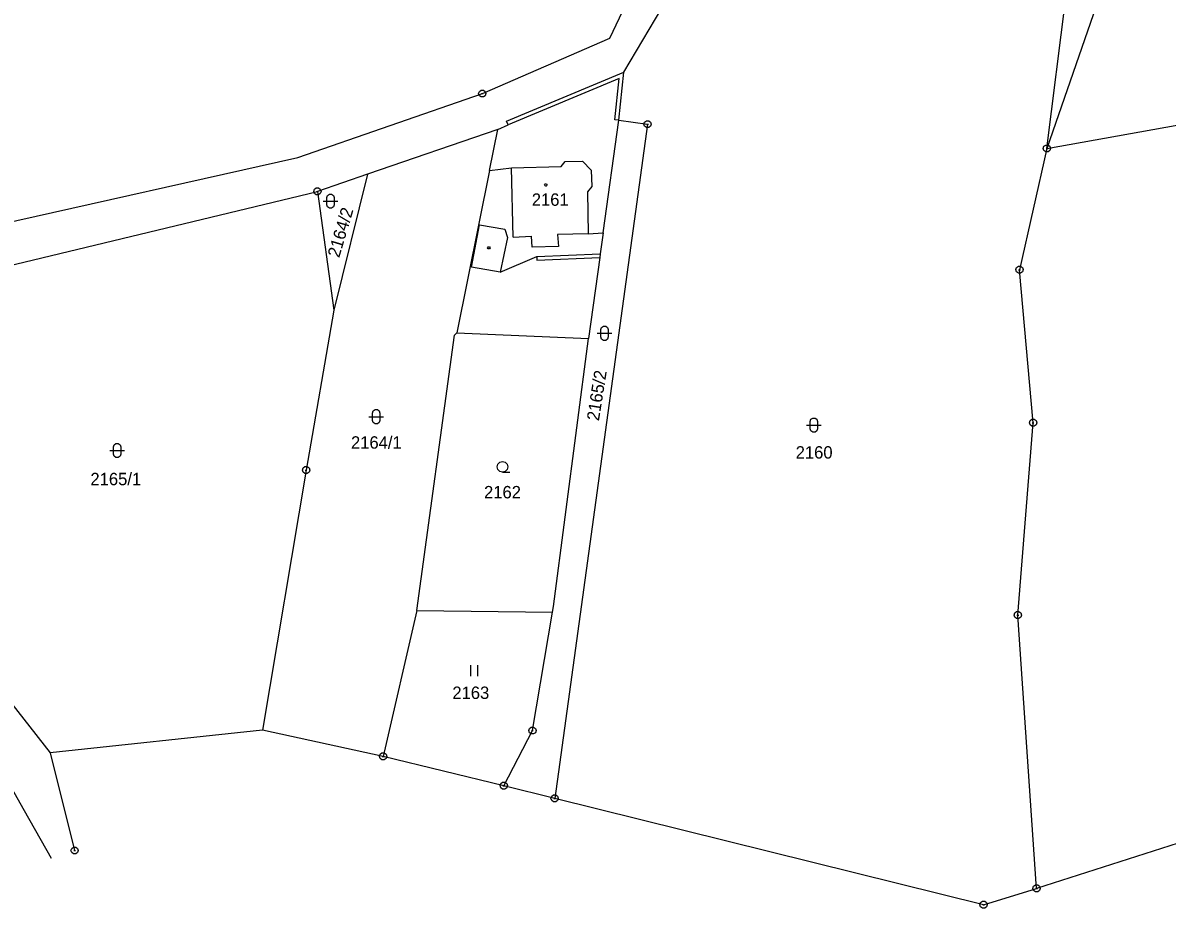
# Model space of a CAD drawing. Extents: x -806774 to -803680, y -1151731 to -1150053.
# Drawn here: x -805509.9 to -805353.1, y -1150821.8 to -1150700.5 of the extents above; entities that cross this region are included whole.
import ezdxf

# ---------------------------------------------------------------- set-up
doc = ezdxf.new("R2010")
doc.units = 0
for name, color, linetype in [('1', 7, 'Continuous'), ('12', 7, 'Continuous'), ('2', 7, 'Continuous'), ('3', 7, 'Continuous'), ('4', 7, 'Continuous'), ('5', 7, 'Continuous'), ('8', 7, 'Continuous')]:
    doc.layers.add(name, color=color, linetype=linetype)

msp = doc.modelspace()

# ---------------------------------------------------------------- linework, layer by layer
at = {"layer": '1'}
for p, q in [((-805358.57, -1150685.85), (-805369.54, -1150717.67)), ((-805369.54, -1150717.67), (-805365.99, -1150689.46)), ((-805429.45, -1150702.56), (-805426.08, -1150695.49)), ((-805427.5, -1150707.23), (-805421.06, -1150696.29)), ((-805446.9, -1150710.15), (-805429.45, -1150702.56)), ((-805443.58, -1150713.94), (-805427.5, -1150707.23)), ((-805428.21, -1150713.8), (-805427.5, -1150707.23)), ((-805472.19, -1150718.89), (-805446.9, -1150710.15)), ((-805444.78, -1150715.07), (-805443.38, -1150714.43)), ((-805443.38, -1150714.43), (-805443.58, -1150713.94)), ((-805424.25, -1150714.35), (-805436.99, -1150806.72)), ((-805430.35, -1150729.23), (-805428.21, -1150713.8)), ((-805428.21, -1150713.8), (-805424.25, -1150714.35)), ((-805369.54, -1150717.67), (-805350.19, -1150714.2)), ((-805444.78, -1150715.07), (-805462.65, -1150721.2)), ((-805445.91, -1150720.66), (-805444.78, -1150715.07)), ((-805369.54, -1150717.67), (-805373.3, -1150734.28)), ((-805514.34, -1150728.36), (-805472.19, -1150718.89)), ((-805462.65, -1150721.2), (-805469.5, -1150723.55)), ((-805462.65, -1150721.2), (-805467.24, -1150739.8)), ((-805445.91, -1150720.66), (-805450.4, -1150742.95)), ((-805513.56, -1150734.14), (-805469.5, -1150723.55)), ((-805469.5, -1150723.55), (-805467.24, -1150739.8)), ((-805430.35, -1150729.23), (-805430.75, -1150732.12)), ((-805430.75, -1150732.12), (-805430.82, -1150732.62)), ((-805430.82, -1150732.62), (-805432.36, -1150743.71)), ((-805371.44, -1150755.25), (-805373.3, -1150734.28)), ((-805467.24, -1150739.8), (-805471.05, -1150761.74)), ((-805455.86, -1150780.97), (-805450.71, -1150743.25)), ((-805450.71, -1150743.25), (-805450.4, -1150742.95)), ((-805450.4, -1150742.95), (-805432.36, -1150743.71)), ((-805437.17, -1150780.43), (-805432.36, -1150743.71)), ((-805373.53, -1150781.61), (-805371.44, -1150755.25)), ((-805471.05, -1150761.74), (-805477.01, -1150797.38)), ((-805437.27, -1150781.19), (-805437.17, -1150780.43)), ((-805455.86, -1150780.97), (-805460.49, -1150800.98)), ((-805455.86, -1150780.97), (-805437.27, -1150781.19)), ((-805440.04, -1150797.44), (-805437.27, -1150781.19)), ((-805370.96, -1150819.06), (-805373.53, -1150781.61)), ((-805517.2, -1150786.38), (-805506.11, -1150800.5)), ((-805477.01, -1150797.38), (-805506.11, -1150800.5)), ((-805460.49, -1150800.98), (-805477.01, -1150797.38)), ((-805443.96, -1150804.99), (-805440.04, -1150797.44)), ((-805513.88, -1150800.95), (-805509.69, -1150808.37)), ((-805506.11, -1150800.5), (-805502.76, -1150813.88)), ((-805443.96, -1150804.99), (-805460.49, -1150800.98)), ((-805436.99, -1150806.72), (-805443.96, -1150804.99)), ((-805378.22, -1150821.3), (-805436.99, -1150806.72)), ((-805509.69, -1150808.37), (-805505.99, -1150814.91)), ((-805350.4, -1150812.49), (-805370.96, -1150819.06)), ((-805378.22, -1150821.3), (-805370.96, -1150819.06))]:
    msp.add_line(p, q, dxfattribs=at)
at = {"layer": '12'}
for p, q in [((-805436.12, -1150720.13), (-805435.57, -1150719.46)), ((-805435.57, -1150719.46), (-805433.17, -1150719.41)), ((-805433.17, -1150719.41), (-805431.97, -1150720.62)), ((-805442.92, -1150720.3), (-805436.12, -1150720.13)), ((-805442.7, -1150729.8), (-805442.92, -1150720.3)), ((-805431.97, -1150720.62), (-805431.92, -1150722.89)), ((-805431.92, -1150722.89), (-805432.48, -1150723.62)), ((-805432.48, -1150723.62), (-805432.4, -1150729.34)), ((-805442.7, -1150729.8), (-805440.16, -1150729.69)), ((-805440.06, -1150731.21), (-805440.16, -1150729.69)), ((-805432.4, -1150729.34), (-805436.59, -1150729.47)), ((-805436.59, -1150729.47), (-805436.48, -1150731.08)), ((-805436.48, -1150731.08), (-805440.06, -1150731.21))]:
    msp.add_line(p, q, dxfattribs=at)
at = {"layer": '3'}
for p, q in [((-805448.51, -1150788.46), (-805448.51, -1150789.96)), ((-805447.51, -1150789.96), (-805447.51, -1150788.46))]:
    msp.add_line(p, q, dxfattribs=at)
for points in [[(-805468.21, -1150724.39), (-805468.11, -1150724.1), (-805467.86, -1150723.92), (-805467.55, -1150723.92), (-805467.3, -1150724.1), (-805467.2, -1150724.39), (-805467.2, -1150725.39), (-805467.3, -1150725.68), (-805467.55, -1150725.86), (-805467.86, -1150725.86), (-805468.11, -1150725.68), (-805468.21, -1150725.39)], [(-805430.66, -1150742.49), (-805430.56, -1150742.2), (-805430.31, -1150742.02), (-805430, -1150742.02), (-805429.75, -1150742.2), (-805429.65, -1150742.49), (-805429.65, -1150743.49), (-805429.75, -1150743.78), (-805430, -1150743.96), (-805430.31, -1150743.96), (-805430.56, -1150743.78), (-805430.66, -1150743.49)], [(-805461.94, -1150753.92), (-805461.84, -1150753.63), (-805461.59, -1150753.45), (-805461.28, -1150753.45), (-805461.03, -1150753.63), (-805460.93, -1150753.92), (-805460.93, -1150754.92), (-805461.03, -1150755.21), (-805461.28, -1150755.39), (-805461.59, -1150755.39), (-805461.84, -1150755.21), (-805461.94, -1150754.92)], [(-805401.97, -1150755.07), (-805401.87, -1150754.78), (-805401.62, -1150754.6), (-805401.31, -1150754.6), (-805401.06, -1150754.78), (-805400.96, -1150755.07), (-805400.96, -1150756.07), (-805401.06, -1150756.36), (-805401.31, -1150756.54), (-805401.62, -1150756.54), (-805401.87, -1150756.36), (-805401.97, -1150756.07)], [(-805497.45, -1150758.56), (-805497.35, -1150758.27), (-805497.1, -1150758.09), (-805496.79, -1150758.09), (-805496.54, -1150758.27), (-805496.44, -1150758.56), (-805496.44, -1150759.56), (-805496.54, -1150759.85), (-805496.79, -1150760.03), (-805497.1, -1150760.03), (-805497.35, -1150759.85), (-805497.45, -1150759.56)]]:
    msp.add_lwpolyline(points, close=True, dxfattribs=at)
for points in [[(-805468.71, -1150724.89), (-805467.44, -1150724.89), (-805466.71, -1150724.89)], [(-805431.16, -1150742.99), (-805429.89, -1150742.99), (-805429.16, -1150742.99)], [(-805462.44, -1150754.42), (-805461.17, -1150754.42), (-805460.44, -1150754.42)], [(-805402.47, -1150755.57), (-805401.2, -1150755.57), (-805400.47, -1150755.57)], [(-805497.95, -1150759.06), (-805496.68, -1150759.06), (-805495.95, -1150759.06)], [(-805444.13, -1150762.02), (-805444.51, -1150761.92), (-805444.78, -1150761.65), (-805444.88, -1150761.28), (-805444.78, -1150760.91), (-805444.51, -1150760.64), (-805444.14, -1150760.54), (-805443.77, -1150760.64), (-805443.5, -1150760.91), (-805443.4, -1150761.29), (-805443.5, -1150761.67), (-805443.77, -1150761.94), (-805444.15, -1150762.04), (-805443.15, -1150762.04)]]:
    msp.add_lwpolyline(points, dxfattribs=at)
at = {"layer": '4'}
for p, q in [((-805428.14, -1150708.07), (-805443.38, -1150714.43)), ((-805428.75, -1150713.74), (-805428.14, -1150708.07)), ((-805428.21, -1150713.8), (-805428.75, -1150713.74)), ((-805436.12, -1150720.13), (-805435.57, -1150719.46)), ((-805435.57, -1150719.46), (-805433.17, -1150719.41)), ((-805433.17, -1150719.41), (-805431.97, -1150720.62)), ((-805445.91, -1150720.66), (-805442.92, -1150720.3)), ((-805442.92, -1150720.3), (-805436.12, -1150720.13)), ((-805442.7, -1150729.8), (-805442.92, -1150720.3)), ((-805431.97, -1150720.62), (-805431.92, -1150722.89)), ((-805431.92, -1150722.89), (-805432.48, -1150723.62)), ((-805432.48, -1150723.62), (-805432.4, -1150729.34)), ((-805448.38, -1150733.93), (-805447.3, -1150728.15)), ((-805447.3, -1150728.15), (-805443.8, -1150728.74)), ((-805443.8, -1150728.74), (-805443.46, -1150729.86)), ((-805443.46, -1150729.86), (-805444.47, -1150734.61)), ((-805442.7, -1150729.8), (-805440.16, -1150729.69)), ((-805440.06, -1150731.21), (-805440.16, -1150729.69)), ((-805432.4, -1150729.34), (-805436.59, -1150729.47)), ((-805436.59, -1150729.47), (-805436.48, -1150731.08)), ((-805432.4, -1150729.34), (-805430.35, -1150729.23)), ((-805436.48, -1150731.08), (-805440.06, -1150731.21)), ((-805439.45, -1150732.48), (-805430.75, -1150732.12)), ((-805444.47, -1150734.61), (-805439.45, -1150732.48)), ((-805439.45, -1150732.48), (-805439.43, -1150732.98)), ((-805439.43, -1150732.98), (-805430.82, -1150732.62)), ((-805444.47, -1150734.61), (-805448.38, -1150733.93))]:
    msp.add_line(p, q, dxfattribs=at)
at = {"layer": '5'}
for points in [[(-805438.21, -1150722.49), (-805438.11, -1150722.51), (-805438.06, -1150722.6), (-805438.04, -1150722.66), (-805438.06, -1150722.75), (-805438.14, -1150722.82), (-805438.21, -1150722.83), (-805438.3, -1150722.8), (-805438.36, -1150722.74), (-805438.38, -1150722.66), (-805438.36, -1150722.57), (-805438.28, -1150722.5)], [(-805445.93, -1150731.12), (-805445.84, -1150731.27), (-805445.93, -1150731.42), (-805446.11, -1150731.42), (-805446.2, -1150731.27), (-805446.11, -1150731.12)]]:
    msp.add_lwpolyline(points, close=True, dxfattribs=at)
at = {"layer": '8'}
for p, q in [((-805447.02, -1150710.15), (-805446.78, -1150710.15)), ((-805424.37, -1150714.35), (-805424.13, -1150714.35)), ((-805369.66, -1150717.67), (-805369.42, -1150717.67)), ((-805469.62, -1150723.55), (-805469.38, -1150723.55)), ((-805373.42, -1150734.28), (-805373.18, -1150734.28)), ((-805371.56, -1150755.25), (-805371.32, -1150755.25)), ((-805471.17, -1150761.74), (-805470.93, -1150761.74)), ((-805373.65, -1150781.61), (-805373.41, -1150781.61)), ((-805440.16, -1150797.44), (-805439.92, -1150797.44)), ((-805460.61, -1150800.98), (-805460.37, -1150800.98)), ((-805444.08, -1150804.99), (-805443.84, -1150804.99)), ((-805437.11, -1150806.72), (-805436.87, -1150806.72)), ((-805502.88, -1150813.88), (-805502.64, -1150813.88)), ((-805371.08, -1150819.06), (-805370.84, -1150819.06)), ((-805378.34, -1150821.3), (-805378.1, -1150821.3))]:
    msp.add_line(p, q, dxfattribs=at)
for points in [[(-805446.75, -1150709.67), (-805446.5, -1150709.85), (-805446.4, -1150710.14), (-805446.5, -1150710.43), (-805446.75, -1150710.61), (-805447.06, -1150710.61), (-805447.31, -1150710.43), (-805447.41, -1150710.14), (-805447.31, -1150709.85), (-805447.06, -1150709.67)], [(-805424.1, -1150713.87), (-805423.85, -1150714.05), (-805423.75, -1150714.34), (-805423.85, -1150714.63), (-805424.1, -1150714.81), (-805424.41, -1150714.81), (-805424.66, -1150714.63), (-805424.76, -1150714.34), (-805424.66, -1150714.05), (-805424.41, -1150713.87)], [(-805369.39, -1150717.19), (-805369.14, -1150717.37), (-805369.04, -1150717.66), (-805369.14, -1150717.95), (-805369.39, -1150718.13), (-805369.7, -1150718.13), (-805369.95, -1150717.95), (-805370.05, -1150717.66), (-805369.95, -1150717.37), (-805369.7, -1150717.19)], [(-805469.35, -1150723.07), (-805469.1, -1150723.25), (-805469, -1150723.54), (-805469.1, -1150723.83), (-805469.35, -1150724.01), (-805469.66, -1150724.01), (-805469.91, -1150723.83), (-805470.01, -1150723.54), (-805469.91, -1150723.25), (-805469.66, -1150723.07)], [(-805373.15, -1150733.8), (-805372.9, -1150733.98), (-805372.8, -1150734.27), (-805372.9, -1150734.56), (-805373.15, -1150734.74), (-805373.46, -1150734.74), (-805373.71, -1150734.56), (-805373.81, -1150734.27), (-805373.71, -1150733.98), (-805373.46, -1150733.8)], [(-805371.29, -1150754.77), (-805371.04, -1150754.95), (-805370.94, -1150755.24), (-805371.04, -1150755.53), (-805371.29, -1150755.71), (-805371.6, -1150755.71), (-805371.85, -1150755.53), (-805371.95, -1150755.24), (-805371.85, -1150754.95), (-805371.6, -1150754.77)], [(-805470.9, -1150761.26), (-805470.65, -1150761.44), (-805470.55, -1150761.73), (-805470.65, -1150762.02), (-805470.9, -1150762.2), (-805471.21, -1150762.2), (-805471.46, -1150762.02), (-805471.56, -1150761.73), (-805471.46, -1150761.44), (-805471.21, -1150761.26)], [(-805373.38, -1150781.13), (-805373.13, -1150781.31), (-805373.03, -1150781.6), (-805373.13, -1150781.89), (-805373.38, -1150782.07), (-805373.69, -1150782.07), (-805373.94, -1150781.89), (-805374.04, -1150781.6), (-805373.94, -1150781.31), (-805373.69, -1150781.13)], [(-805439.89, -1150796.96), (-805439.64, -1150797.14), (-805439.54, -1150797.43), (-805439.64, -1150797.72), (-805439.89, -1150797.9), (-805440.2, -1150797.9), (-805440.45, -1150797.72), (-805440.55, -1150797.43), (-805440.45, -1150797.14), (-805440.2, -1150796.96)], [(-805460.34, -1150800.5), (-805460.09, -1150800.68), (-805459.99, -1150800.97), (-805460.09, -1150801.26), (-805460.34, -1150801.44), (-805460.65, -1150801.44), (-805460.9, -1150801.26), (-805461, -1150800.97), (-805460.9, -1150800.68), (-805460.65, -1150800.5)], [(-805443.81, -1150804.51), (-805443.56, -1150804.69), (-805443.46, -1150804.98), (-805443.56, -1150805.27), (-805443.81, -1150805.45), (-805444.12, -1150805.45), (-805444.37, -1150805.27), (-805444.47, -1150804.98), (-805444.37, -1150804.69), (-805444.12, -1150804.51)], [(-805436.84, -1150806.24), (-805436.59, -1150806.42), (-805436.49, -1150806.71), (-805436.59, -1150807), (-805436.84, -1150807.18), (-805437.15, -1150807.18), (-805437.4, -1150807), (-805437.5, -1150806.71), (-805437.4, -1150806.42), (-805437.15, -1150806.24)], [(-805502.61, -1150813.4), (-805502.36, -1150813.58), (-805502.26, -1150813.87), (-805502.36, -1150814.16), (-805502.61, -1150814.34), (-805502.92, -1150814.34), (-805503.17, -1150814.16), (-805503.27, -1150813.87), (-805503.17, -1150813.58), (-805502.92, -1150813.4)], [(-805370.81, -1150818.58), (-805370.56, -1150818.76), (-805370.46, -1150819.05), (-805370.56, -1150819.34), (-805370.81, -1150819.52), (-805371.12, -1150819.52), (-805371.37, -1150819.34), (-805371.47, -1150819.05), (-805371.37, -1150818.76), (-805371.12, -1150818.58)], [(-805378.07, -1150820.82), (-805377.82, -1150821), (-805377.72, -1150821.29), (-805377.82, -1150821.58), (-805378.07, -1150821.76), (-805378.38, -1150821.76), (-805378.63, -1150821.58), (-805378.73, -1150821.29), (-805378.63, -1150821), (-805378.38, -1150820.82)]]:
    msp.add_lwpolyline(points, close=True, dxfattribs=at)

# ---------------------------------------------------------------- texts
at = {"layer": '2'}
for s, p in [('2161', (-805440.13, -1150725.52)), ('2164/1', (-805464.9, -1150758.8)), ('2160', (-805403.97, -1150760.16)), ('2165/1', (-805500.6, -1150763.81)), ('2162', (-805446.67, -1150765.61)), ('2163', (-805451.01, -1150793.1))]:
    msp.add_text(s, height=1.7, dxfattribs=at).set_placement(p)
for s, rotation, p in [('2164/2', 73.4532, (-805466.52, -1150732.73)), ('2165/2', 81.0162, (-805430.93, -1150755.07))]:
    msp.add_text(s, height=1.7, rotation=rotation, dxfattribs=at).set_placement(p)

doc.saveas('drawing.dxf')
